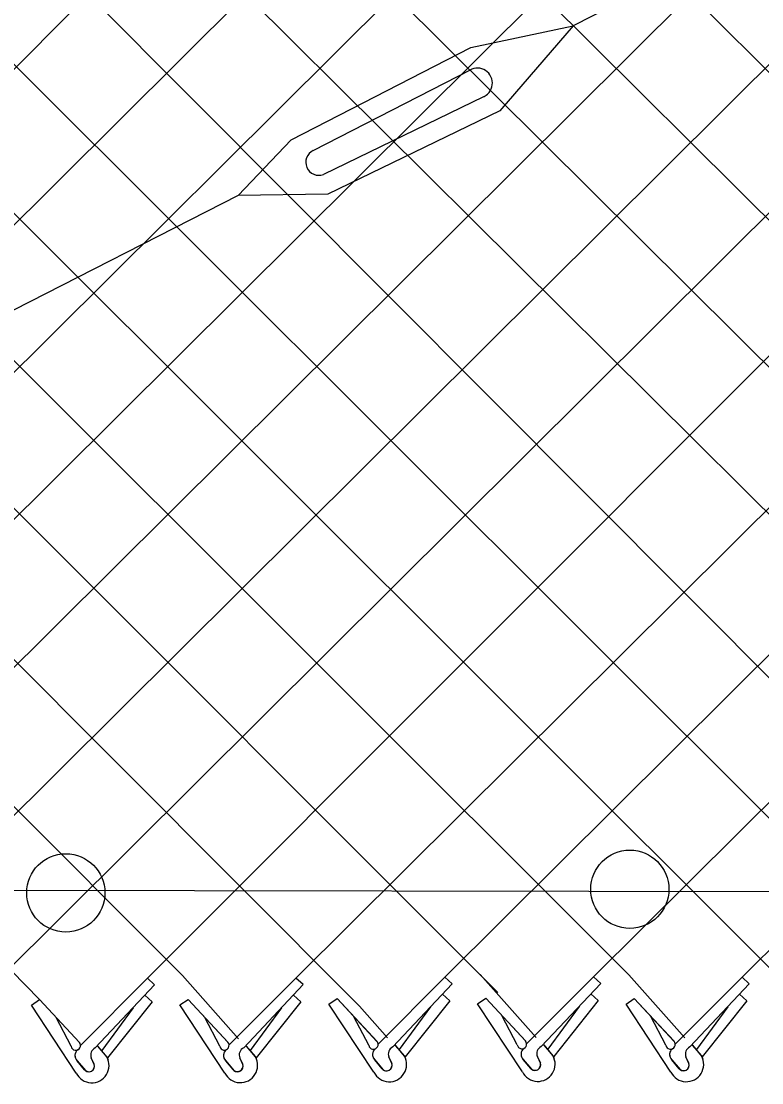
# Model space of a CAD drawing. Extents: x 0 to 2.85, y -0.1 to 1.83.
# Drawn here: x 0.4031 to 0.4432, y 0.8084 to 0.8659 of the extents above; entities that cross this region are included whole.
import ezdxf

# ---------------------------------------------------------------- set-up
doc = ezdxf.new("R2010")
doc.units = 0
doc.layers.add('sb_Chainlink Fence', color=7, linetype='Continuous')
doc.layers.add('sb_Existing Structural Steel', color=7, linetype='Continuous')

msp = doc.modelspace()

# ---------------------------------------------------------------- linework, layer by layer
at = {"layer": 'sb_Chainlink Fence'}
for p, q in [((0.35352366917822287, 0.8140077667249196), (0.4608361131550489, 0.9216702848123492)), ((0.4179421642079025, 0.8140582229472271), (0.5257110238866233, 0.9210918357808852)), ((0.3373802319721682, 0.9206084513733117), (0.44404641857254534, 0.8141771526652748)), ((0.3454345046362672, 0.9206250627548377), (0.4521031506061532, 0.814221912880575)), ((0.3534969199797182, 0.920684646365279), (0.46086286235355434, 0.813022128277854)), ((0.3615536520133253, 0.9206398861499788), (0.46861443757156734, 0.8143254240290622)), ((0.36158040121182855, 0.8140525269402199), (0.4685876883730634, 0.9203669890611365)), ((0.3696065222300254, 0.9206341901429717), (0.47666871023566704, 0.8143088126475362)), ((0.3696332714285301, 0.8140582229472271), (0.47664196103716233, 0.9203836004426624)), ((0.37763564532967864, 0.920628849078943), (0.48473112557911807, 0.8142492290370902)), ((0.37766239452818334, 0.8140635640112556), (0.48470437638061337, 0.9204431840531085)), ((0.3856891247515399, 0.9206084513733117), (0.4927878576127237, 0.814293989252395)), ((0.3857158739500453, 0.8140839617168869), (0.4927611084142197, 0.9203984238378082)), ((0.3937701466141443, 0.8140673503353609), (0.5008139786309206, 0.9203927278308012)), ((0.40183256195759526, 0.8140077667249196), (0.5088431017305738, 0.9203873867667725)), ((0.426020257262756, 0.8141059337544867), (0.5330132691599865, 0.9204431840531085)), ((0.4340737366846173, 0.8141263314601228), (0.5410700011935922, 0.9203984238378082)), ((0.44212800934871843, 0.8141097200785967), (0.5491228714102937, 0.9203927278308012)), ((0.33146522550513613, 0.9184956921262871), (0.4359840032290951, 0.8142367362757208)), ((0.3262594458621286, 0.9158707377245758), (0.428892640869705, 0.8132736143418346)), ((0.40988929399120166, 0.8140525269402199), (0.5111949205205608, 0.9153836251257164)), ((0.326249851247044, 0.9078193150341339), (0.4213939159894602, 0.812524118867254)), ((0.3262402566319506, 0.8997678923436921), (0.4117981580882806, 0.8141852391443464)), ((0.32623066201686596, 0.8917164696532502), (0.404047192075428, 0.8128966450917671)), ((0.4062619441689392, 0.8104097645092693), (0.40988929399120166, 0.8140525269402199)), ((0.41028509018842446, 0.8136938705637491), (0.40988929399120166, 0.8140525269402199)), ((0.4117981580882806, 0.8141852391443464), (0.41483348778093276, 0.8107675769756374)), ((0.41431481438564, 0.8104154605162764), (0.4179421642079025, 0.8140582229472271)), ((0.41833796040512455, 0.8136995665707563), (0.4179421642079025, 0.8140582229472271)), ((0.42239290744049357, 0.8104631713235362), (0.426020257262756, 0.8141059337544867)), ((0.42641605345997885, 0.8137472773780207), (0.426020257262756, 0.8141059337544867)), ((0.4279297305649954, 0.8142533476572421), (0.43096506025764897, 0.8108356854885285)), ((0.4304463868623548, 0.8104835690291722), (0.4340737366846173, 0.8141263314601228)), ((0.4344695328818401, 0.813767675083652), (0.4340737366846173, 0.8141263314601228)), ((0.4359840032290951, 0.8142367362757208), (0.4390193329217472, 0.810819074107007)), ((0.4385006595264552, 0.8104669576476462), (0.44212800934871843, 0.8141097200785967)), ((0.4425238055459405, 0.813751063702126), (0.44212800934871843, 0.8141097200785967)), ((0.40705965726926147, 0.8102672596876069), (0.41028509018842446, 0.8136938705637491)), ((0.41511252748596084, 0.8102729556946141), (0.41833796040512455, 0.8136995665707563)), ((0.42319062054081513, 0.8103206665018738), (0.42641605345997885, 0.8137472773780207)), ((0.4312440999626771, 0.8103410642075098), (0.4344695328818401, 0.813767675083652)), ((0.4392983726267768, 0.8103244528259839), (0.4425238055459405, 0.813751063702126)), ((0.4036012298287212, 0.8125919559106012), (0.404047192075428, 0.8128966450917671)), ((0.404047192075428, 0.8128966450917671), (0.4062031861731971, 0.8105730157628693)), ((0.404047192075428, 0.8128966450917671), (0.4062169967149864, 0.8105592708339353)), ((0.41015074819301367, 0.8127678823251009), (0.407737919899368, 0.8097331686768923)), ((0.41015074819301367, 0.8127678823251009), (0.40975495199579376, 0.8131265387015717)), ((0.41165410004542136, 0.8125976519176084), (0.4121000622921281, 0.8129023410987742)), ((0.4121000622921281, 0.8129023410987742), (0.4142560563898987, 0.8105787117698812)), ((0.4121000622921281, 0.8129023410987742), (0.414269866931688, 0.8105649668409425)), ((0.41820361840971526, 0.8127735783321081), (0.4157907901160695, 0.8097388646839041)), ((0.41820361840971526, 0.8127735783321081), (0.41780782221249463, 0.8131322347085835)), ((0.4197321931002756, 0.8126453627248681), (0.4201781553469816, 0.8129500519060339)), ((0.4201781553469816, 0.8129500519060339), (0.4223341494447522, 0.8106264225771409)), ((0.4201781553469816, 0.8129500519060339), (0.4223479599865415, 0.8106126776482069)), ((0.4262817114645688, 0.8128212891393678), (0.423868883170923, 0.809786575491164)), ((0.4262817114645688, 0.8128212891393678), (0.42588591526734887, 0.8131799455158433)), ((0.42778567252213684, 0.8126657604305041), (0.4282316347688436, 0.81297044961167)), ((0.4302221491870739, 0.8089768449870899), (0.42778567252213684, 0.8126657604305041)), ((0.4282316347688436, 0.81297044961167), (0.43038762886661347, 0.8106468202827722)), ((0.4282316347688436, 0.81297044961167), (0.43040143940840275, 0.8106330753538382)), ((0.43433519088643, 0.8128416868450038), (0.43192236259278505, 0.8098069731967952)), ((0.43433519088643, 0.8128416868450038), (0.43393939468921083, 0.8132003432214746)), ((0.43583994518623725, 0.8126491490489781), (0.43628590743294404, 0.8129538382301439)), ((0.43628590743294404, 0.8129538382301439), (0.43844190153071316, 0.8106302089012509)), ((0.43628590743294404, 0.8129538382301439), (0.43845571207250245, 0.8106164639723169)), ((0.4423894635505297, 0.8128250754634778), (0.439976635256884, 0.8097903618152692)), ((0.4423894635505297, 0.8128250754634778), (0.4419936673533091, 0.8131837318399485)), ((0.4060377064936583, 0.808903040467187), (0.4036012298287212, 0.8125919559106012)), ((0.4091117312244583, 0.8124358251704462), (0.4074146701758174, 0.8101258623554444)), ((0.41409057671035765, 0.8089087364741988), (0.41165410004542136, 0.8125976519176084)), ((0.41716460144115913, 0.8124415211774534), (0.415467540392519, 0.8101315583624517)), ((0.42216866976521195, 0.8089564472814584), (0.4197321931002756, 0.8126453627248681)), ((0.4213939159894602, 0.812524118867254), (0.422911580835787, 0.810815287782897)), ((0.4252426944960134, 0.812489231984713), (0.4235456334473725, 0.8101792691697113)), ((0.4332961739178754, 0.8125096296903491), (0.43159911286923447, 0.8101996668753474)), ((0.4382764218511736, 0.8089602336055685), (0.43583994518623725, 0.8126491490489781)), ((0.44135044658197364, 0.812493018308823), (0.43965338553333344, 0.8101830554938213)), ((0.40576033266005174, 0.8103585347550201), (0.4049486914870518, 0.8119100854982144)), ((0.4138132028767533, 0.810364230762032), (0.41300156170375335, 0.8119157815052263)), ((0.42189129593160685, 0.8104119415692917), (0.42107965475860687, 0.811963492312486)), ((0.4299447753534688, 0.8104323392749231), (0.42913313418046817, 0.8119838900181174)), ((0.4379990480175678, 0.8104157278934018), (0.43718740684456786, 0.8119672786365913)), ((0.40719479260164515, 0.8103627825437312), (0.4076900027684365, 0.8097765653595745)), ((0.4072013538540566, 0.8103538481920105), (0.40769249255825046, 0.8097745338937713)), ((0.4152476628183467, 0.810368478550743), (0.41574287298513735, 0.8097822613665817)), ((0.41525422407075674, 0.8103595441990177), (0.41574536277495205, 0.8097802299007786)), ((0.4233257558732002, 0.8104161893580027), (0.4238209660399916, 0.8098299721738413)), ((0.42333231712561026, 0.8104072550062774), (0.4238234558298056, 0.8098279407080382)), ((0.4313792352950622, 0.8104365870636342), (0.43187444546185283, 0.8098503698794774)), ((0.4313857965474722, 0.8104276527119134), (0.43187693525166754, 0.8098483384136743)), ((0.4394335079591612, 0.8104199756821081), (0.4399287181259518, 0.8098337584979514)), ((0.43944006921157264, 0.8104110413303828), (0.4399312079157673, 0.8098317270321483)), ((0.41574287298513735, 0.8097822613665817), (0.41577929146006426, 0.8097141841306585)), ((0.4231423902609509, 0.8094269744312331), (0.4229788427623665, 0.8097812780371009)), ((0.4238209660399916, 0.8098299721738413), (0.4238573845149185, 0.8097618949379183)), ((0.43119586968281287, 0.8094473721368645), (0.43103232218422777, 0.8098016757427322)), ((0.43103293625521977, 0.8097891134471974), (0.431195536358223, 0.8094554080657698)), ((0.43187444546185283, 0.8098503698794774), (0.43191086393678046, 0.8097822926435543)), ((0.43191086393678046, 0.8097822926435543), (0.4319419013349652, 0.8097094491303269)), ((0.4392501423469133, 0.8094307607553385), (0.4390865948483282, 0.8097850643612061)), ((0.4399287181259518, 0.8098337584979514), (0.4399651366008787, 0.8097656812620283)), ((0.4064893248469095, 0.8090880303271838), (0.4060852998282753, 0.8095718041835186)), ((0.4060852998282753, 0.8095718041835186), (0.40653042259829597, 0.8090447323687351)), ((0.40701142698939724, 0.8093735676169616), (0.40684787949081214, 0.8097278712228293)), ((0.40684849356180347, 0.8097153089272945), (0.40701109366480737, 0.8093816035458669)), ((0.4076900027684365, 0.8097765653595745), (0.4077264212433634, 0.8097084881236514)), ((0.4077264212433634, 0.8097084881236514), (0.40775745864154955, 0.809635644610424)), ((0.4145421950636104, 0.809093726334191), (0.4141381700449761, 0.8095775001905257)), ((0.4141381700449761, 0.8095775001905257), (0.4145832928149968, 0.8090504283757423)), ((0.4150642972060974, 0.8093792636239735), (0.4149007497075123, 0.8097335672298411)), ((0.414901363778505, 0.8097210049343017), (0.4150639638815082, 0.8093872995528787)), ((0.41577929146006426, 0.8097141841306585), (0.4158103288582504, 0.8096413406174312)), ((0.42262028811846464, 0.8091414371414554), (0.4222162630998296, 0.8096252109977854)), ((0.4222162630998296, 0.8096252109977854), (0.422661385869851, 0.809098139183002)), ((0.4229794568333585, 0.8097687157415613), (0.423142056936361, 0.8094350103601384)), ((0.4238573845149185, 0.8097618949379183), (0.42388842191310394, 0.8096890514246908)), ((0.4306737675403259, 0.8091618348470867), (0.43026974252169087, 0.8096456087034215)), ((0.43026974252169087, 0.8096456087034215), (0.43071486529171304, 0.809118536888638)), ((0.43872804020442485, 0.8091452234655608), (0.43832401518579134, 0.8096289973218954)), ((0.43832401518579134, 0.8096289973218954), (0.4387691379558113, 0.809101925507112)), ((0.4390872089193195, 0.8097725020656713), (0.4392498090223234, 0.8094387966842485)), ((0.4399651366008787, 0.8097656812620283), (0.4399961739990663, 0.8096928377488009))]:
    msp.add_line(p, q, dxfattribs=at)
for centre, radius, start, end in [((0.406012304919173, 0.8104026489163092), 0.00025580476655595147, 189.9304409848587, 40.97853800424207), ((0.4140651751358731, 0.8104083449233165), 0.00025580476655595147, 189.9304409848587, 40.97853800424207), ((0.4221432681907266, 0.8104560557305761), 0.00025580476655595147, 189.9304409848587, 40.97853800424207), ((0.43019674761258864, 0.8104764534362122), 0.00025580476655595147, 189.9304409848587, 40.97853800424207), ((0.43825102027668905, 0.8104598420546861), 0.00025580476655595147, 189.9304409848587, 40.97853800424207), ((0.406344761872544, 0.8098550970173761), 0.0003843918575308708, 126.9947472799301, 219.79833989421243), ((0.40635527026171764, 0.8098546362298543), 0.0003909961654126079, 127.7656421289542, 226.33281459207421), ((0.40723560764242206, 0.8098872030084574), 0.00041880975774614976, 114.84216649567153, 203.51671506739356), ((0.41439763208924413, 0.809860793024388), 0.0003843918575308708, 126.9947472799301, 219.79833989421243), ((0.41440814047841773, 0.8098603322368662), 0.0003909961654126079, 127.7656421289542, 226.33281459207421), ((0.4149290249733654, 0.8093234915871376), 0.0009354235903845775, 206.32021657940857, 29.22686940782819), ((0.41528847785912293, 0.8098928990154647), 0.00041880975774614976, 114.84216649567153, 203.51671506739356), ((0.42247572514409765, 0.8099085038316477), 0.0003843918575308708, 126.9947472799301, 219.79833989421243), ((0.42248623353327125, 0.8099080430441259), 0.0003909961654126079, 127.7656421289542, 226.33281459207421), ((0.42300711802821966, 0.8093712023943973), 0.0009354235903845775, 206.32021657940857, 29.22686940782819), ((0.42336657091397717, 0.8099406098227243), 0.00041880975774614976, 114.84216649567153, 203.51671506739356), ((0.4305292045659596, 0.809928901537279), 0.0003843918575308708, 126.9947472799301, 219.79833989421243), ((0.43053971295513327, 0.8099284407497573), 0.0003909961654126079, 127.7656421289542, 226.33281459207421), ((0.4310605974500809, 0.8093916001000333), 0.0009354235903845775, 206.32021657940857, 29.22686940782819), ((0.4314200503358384, 0.8099610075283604), 0.00041880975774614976, 114.84216649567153, 203.51671506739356), ((0.43858347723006, 0.8099122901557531), 0.0003843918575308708, 126.9947472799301, 219.79833989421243), ((0.4385939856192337, 0.8099118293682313), 0.0003909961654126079, 127.7656421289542, 226.33281459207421), ((0.4391148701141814, 0.8093749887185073), 0.0009354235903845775, 206.32021657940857, 29.22686940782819), ((0.4394743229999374, 0.8099443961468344), 0.00041880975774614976, 114.84216649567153, 203.51671506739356), ((0.40687615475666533, 0.8093177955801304), 0.0009354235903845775, 206.32021657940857, 29.22686940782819), ((0.40672213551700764, 0.8092824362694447), 0.00030330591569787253, 219.86319118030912, 17.48524419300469), ((0.40672322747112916, 0.8092809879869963), 0.00030494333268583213, 230.78260140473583, 19.265642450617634), ((0.41477500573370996, 0.809288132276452), 0.00030330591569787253, 219.86319118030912, 17.48524419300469), ((0.41477609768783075, 0.8092866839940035), 0.00030494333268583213, 230.78260140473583, 19.265642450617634), ((0.42285309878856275, 0.8093358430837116), 0.00030330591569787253, 219.86319118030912, 17.48524419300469), ((0.42285419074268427, 0.8093343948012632), 0.00030494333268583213, 230.78260140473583, 19.265642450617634), ((0.4309065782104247, 0.8093562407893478), 0.00030330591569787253, 219.86319118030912, 17.48524419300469), ((0.43090767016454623, 0.8093547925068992), 0.00030494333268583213, 230.78260140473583, 19.265642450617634), ((0.4389608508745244, 0.8093396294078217), 0.00030330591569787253, 219.86319118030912, 17.48524419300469), ((0.4389619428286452, 0.8093381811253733), 0.00030494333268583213, 230.78260140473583, 19.265642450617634)]:
    msp.add_arc(centre, radius, start, end, dxfattribs=at)
at = {"layer": 'sb_Existing Structural Steel'}
for p, q in [((0.5091700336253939, 0.9044684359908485), (0.43297686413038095, 0.8656521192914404)), ((0.4274219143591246, 0.8644794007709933), (0.43297686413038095, 0.8656521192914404)), ((0.43297686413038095, 0.8656521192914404), (0.4290052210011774, 0.861041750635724)), ((0.4176778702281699, 0.8594672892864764), (0.4274219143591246, 0.8644794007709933)), ((0.4188739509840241, 0.8588831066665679), (0.4274370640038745, 0.8632877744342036)), ((0.4281064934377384, 0.8617969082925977), (0.4194359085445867, 0.85759232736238)), ((0.4290052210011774, 0.861041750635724), (0.41967383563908, 0.8565167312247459)), ((0.41481047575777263, 0.8564575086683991), (0.4176778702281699, 0.8594672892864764)), ((0.41481047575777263, 0.8564575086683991), (0.3280207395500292, 0.8122561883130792)), ((0.41967383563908, 0.8565167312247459), (0.41481047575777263, 0.8564575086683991)), ((0.3279582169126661, 0.8189246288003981), (1.0977552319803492, 0.8177376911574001))]:
    msp.add_line(p, q, dxfattribs=at)
for centre in [(0.40546805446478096, 0.8186702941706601), (0.43604414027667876, 0.8188662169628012)]:
    msp.add_circle(centre, 0.0021204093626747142, dxfattribs=at)
for centre, radius, start, end in [((0.42777719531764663, 0.8625446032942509), 0.0008164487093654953, 289.5374526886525, 119.87621290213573), ((0.4191793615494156, 0.8582494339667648), 0.000703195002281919, 114.72165271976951, 291.4232023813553)]:
    msp.add_arc(centre, radius, start, end, dxfattribs=at)

doc.saveas('drawing.dxf')
